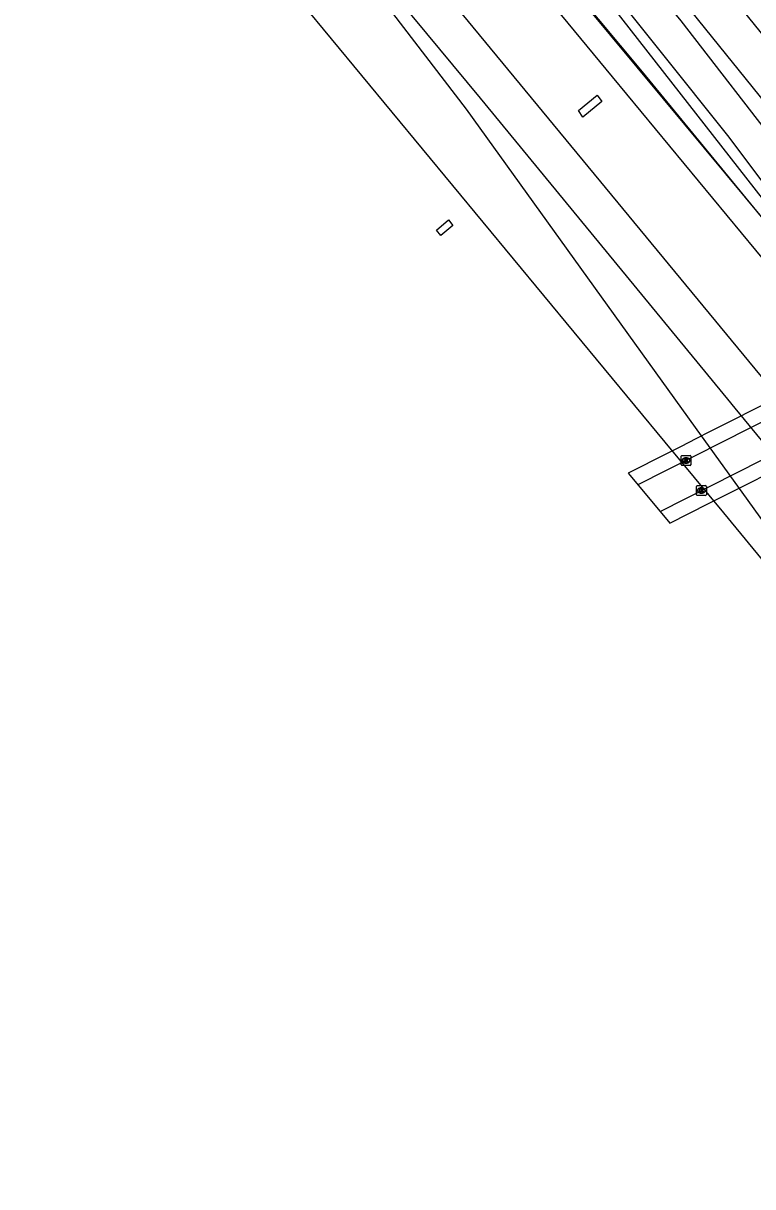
# Model space of a CAD drawing. Extents: x 157321 to 158827, y 386650 to 388532.
# Drawn here: x 157324.5 to 157399.1, y 387477.5 to 387596.5 of the extents above; entities that cross this region are included whole.
import ezdxf

# ---------------------------------------------------------------- set-up
doc = ezdxf.new("R2010")
doc.units = 0
for name, color, linetype in [('IMGEO_Fietspad_gesloten', 7, 'Continuous'), ('IMGEO_Geluidsscherm', 7, 'Continuous'), ('IMGEO_Grasland_overig', 7, 'Continuous'), ('IMGEO_Greppel_droge_sloot', 7, 'Continuous'), ('IMGEO_Kolk', 7, 'Continuous'), ('IMGEO_Spoor', 7, 'Continuous'), ('IMGEO_Spoorbaan_halfverhard', 7, 'Continuous'), ('IMGEO_Tunneldeel', 7, 'Continuous')]:
    doc.layers.add(name, color=color, linetype=linetype)

msp = doc.modelspace()

# ---------------------------------------------------------------- linework, layer by layer
at = {"layer": 'IMGEO_Fietspad_gesloten'}
for points in [[(157416.03, 387563.82), (157387.36, 387549.31)], [(157389.64, 387546.59), (157418.27, 387561.07)]]:
    msp.add_lwpolyline(points, dxfattribs=at)
at = {"layer": 'IMGEO_Geluidsscherm'}
msp.add_lwpolyline([(157372.53, 387609.86), (157376.48, 387605.03), (157389.95, 387588.8), (157410.92, 387563.58)], dxfattribs=at)
at = {"layer": 'IMGEO_Grasland_overig'}
for points in [[(157404.78, 387580.5), (157404.73, 387580.56), (157406.49, 387582.03), (157405.21, 387582.01), (157402.39, 387583.09), (157391.81, 387596.8), (157370.77, 387622.25), (157362.02, 387633.89), (157361.47, 387635.25), (157361.42, 387636.66), (157361.7, 387637.95), (157362.57, 387639.03), (157363.69, 387639.36), (157365.79, 387639.23), (157367.84, 387637.74)], [(157375.49, 387611.43), (157396.68, 387584.89), (157403.91, 387575.23), (157406.6, 387571.22), (157408.87, 387567.57), (157403.53, 387574.23), (157385.02, 387597.94), (157374.46, 387610.64)]]:
    msp.add_lwpolyline(points, dxfattribs=at)
at = {"layer": 'IMGEO_Greppel_droge_sloot'}
msp.add_lwpolyline([(157364.96, 387637.66), (157366.25, 387637.19), (157406.38, 387587.61), (157407.12, 387586.79), (157407.42, 387584.96), (157406.63, 387583.97), (157405.34, 387583.56), (157404.65, 387583.71), (157404.06, 387584.03), (157403.36, 387584.76), (157364.05, 387633.41), (157363.3, 387634.51), (157362.97, 387635.62), (157363.13, 387636.65), (157363.94, 387637.49), (157364.96, 387637.66)], dxfattribs=at)
at = {"layer": 'IMGEO_Kolk'}
for p, q in [((157391.79, 387551.37), (157391.79, 387552.23)), ((157391.87, 387552.3), (157392.72, 387552.3)), ((157392.28, 387552.08), (157392.31, 387552.08)), ((157392.3, 387551.52), (157392.28, 387551.52)), ((157392.79, 387552.23), (157392.79, 387551.37)), ((157392.72, 387551.3), (157391.87, 387551.3)), ((157393.36, 387548.3), (157393.36, 387549.15)), ((157393.44, 387549.23), (157394.29, 387549.23)), ((157394.37, 387549.15), (157394.37, 387548.3)), ((157394.29, 387548.23), (157393.44, 387548.23)), ((157393.85, 387549.01), (157393.88, 387549.01)), ((157393.87, 387548.45), (157393.85, 387548.45))]:
    msp.add_line(p, q, dxfattribs=at)
for points in [[(157391.79, 387551.37), (157391.79, 387552.23)], [(157391.87, 387552.3), (157392.72, 387552.3)], [(157392.11, 387552), (157392.24, 387552), (157392.24, 387551.85), (157392.37, 387552), (157392.53, 387552), (157392.38, 387551.85), (157392.54, 387551.6), (157392.38, 387551.6), (157392.3, 387551.77), (157392.24, 387551.7), (157392.24, 387551.6), (157392.11, 387551.6), (157392.11, 387552)], [(157392.79, 387552.23), (157392.79, 387551.37)], [(157392.72, 387551.3), (157391.87, 387551.3)], [(157393.36, 387548.3), (157393.36, 387549.15)], [(157393.44, 387549.23), (157394.29, 387549.23)], [(157394.37, 387549.15), (157394.37, 387548.3)], [(157394.29, 387548.23), (157393.44, 387548.23)], [(157393.68, 387548.93), (157393.81, 387548.93), (157393.81, 387548.78), (157393.94, 387548.93), (157394.1, 387548.93), (157393.96, 387548.78), (157394.11, 387548.53), (157393.96, 387548.53), (157393.87, 387548.69), (157393.81, 387548.62), (157393.81, 387548.53), (157393.68, 387548.53), (157393.68, 387548.93)]]:
    msp.add_lwpolyline(points, dxfattribs=at)
for centre, start, end in [((157391.87, 387552.23), 91.552, 178.448), ((157391.87, 387552.23), 91.552, 178.448), ((157392.72, 387552.23), 1.552, 88.448), ((157392.72, 387552.23), 1.552, 88.448), ((157391.87, 387551.38), 181.552, 268.448), ((157391.87, 387551.38), 181.552, 268.448), ((157392.72, 387551.38), 271.552, 358.448), ((157392.72, 387551.38), 271.552, 358.448), ((157393.44, 387549.15), 91.552, 178.448), ((157393.44, 387549.15), 91.552, 178.448), ((157394.29, 387549.15), 1.552, 88.448), ((157394.29, 387549.15), 1.552, 88.448), ((157393.44, 387548.3), 181.552, 268.448), ((157393.44, 387548.3), 181.552, 268.448), ((157394.29, 387548.3), 271.552, 358.448), ((157394.29, 387548.3), 271.552, 358.448)]:
    msp.add_arc(centre, 0.0765, start, end, dxfattribs=at)
for centre, major_axis, ratio, start_param, end_param in [((157392.28, 387551.8), (-0.387, 0.002), 0.722429, 4.712389, 7.853982), ((157392.3, 387551.8), (-0.39, 0.002), 0.717154, 1.570796, 4.712389), ((157393.85, 387548.73), (-0.387, 0.002), 0.722429, 4.712389, 7.853982), ((157393.88, 387548.73), (-0.39, 0.002), 0.717154, 1.570796, 4.712389)]:
    msp.add_ellipse(centre, major_axis=major_axis, ratio=ratio, start_param=start_param, end_param=end_param, dxfattribs=at)
at = {"layer": 'IMGEO_Spoor'}
for points in [[(157341.28, 387643.67), (157384.74, 387591.06), (157408.21, 387562.68)], [(157334.68, 387639.52), (157401.12, 387559.03)], [(157324.47, 387633.09), (157331.15, 387624.98), (157390.11, 387553.68)], [(157340.77, 387625.62), (157369.79, 387587.75)], [(157340.77, 387625.62), (157371.21, 387588.89)], [(157371.21, 387588.89), (157396.52, 387558.06), (157397.27, 387557.16)], [(157369.79, 387587.75), (157393.22, 387555.19)], [(157397.27, 387557.16), (157403.15, 387550.03), (157560.19, 387359.8), (157579.7, 387336.08), (157628.66, 387277.02), (158131.31, 386668.54)], [(157393.22, 387555.19), (157398.6, 387547.7), (157406.48, 387536.75)], [(157390.11, 387553.68), (157396.11, 387546.43), (157405.14, 387535.5)]]:
    msp.add_lwpolyline(points, dxfattribs=at)
at = {"layer": 'IMGEO_Spoorbaan_halfverhard'}
for points in [[(157371.48, 387614.25), (157369.96, 387612.94), (157387.8, 387591.57), (157408.41, 387566.45), (157410.53, 387563.87)], [(157381.29, 387587.61), (157383.19, 387589.19), (157383.68, 387588.52), (157381.72, 387586.94), (157381.29, 387587.61)], [(157366.74, 387575.38), (157367.98, 387576.42), (157368.44, 387575.86), (157367.19, 387574.81), (157366.74, 387575.38)]]:
    msp.add_lwpolyline(points, dxfattribs=at)
at = {"layer": 'IMGEO_Tunneldeel'}
msp.add_lwpolyline([(157401.31, 387558.07), (157398.88, 387556.84), (157397.5, 387556.14), (157394.71, 387554.72), (157393.35, 387554.04), (157391.72, 387553.21), (157390.35, 387552.52), (157386.36, 387550.5), (157387.76, 387548.83), (157390.64, 387545.4), (157390.65, 387545.4), (157394.59, 387547.39), (157395.96, 387548.08), (157398.54, 387549.39), (157403.12, 387551.71)], dxfattribs=at)

doc.saveas('drawing.dxf')
